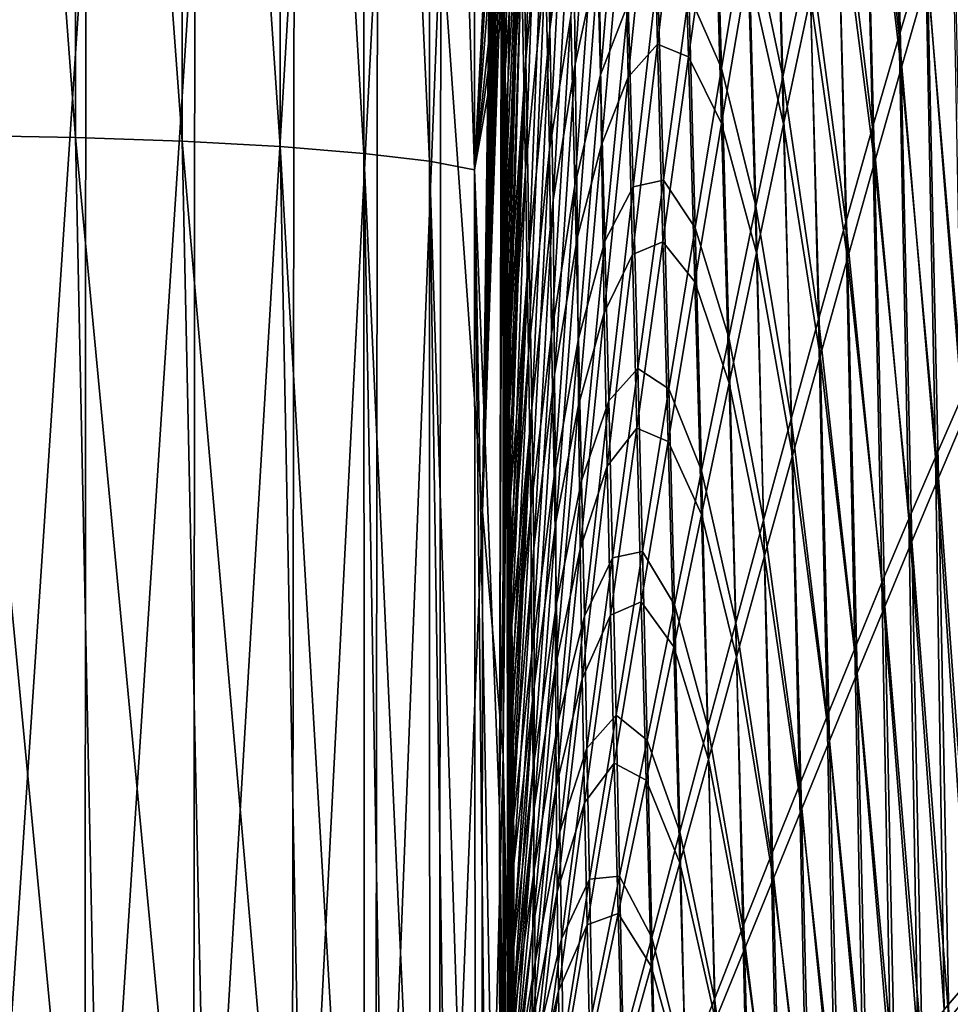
# Model space of a CAD drawing. Header units: metres. Extents: x -150 to 146, y -127 to 82.
# Tile 304 of 382: x 143.85 to 144.87, y 0.64 to 1.72. Entities that reach past the tile are written whole.
import ezdxf

# ---------------------------------------------------------------- set-up
doc = ezdxf.new("R2010")
doc.units = ezdxf.units.M
doc.layers.add('solid_ELLA_AP_WANNE_SW0001', color=7, linetype='CONTINUOUS')

msp = doc.modelspace()

# ---------------------------------------------------------------- linework, layer by layer
at = {"layer": 'solid_ELLA_AP_WANNE_SW0001'}
for points in [[(143.792053, 1.597306, -79.427505), (143.79213, 3.184557, -79.235924), (143.911819, 1.595056, -79.397713)], [(143.79213, 3.184557, -79.235924), (143.911819, 3.179865, -79.206131), (143.911819, 1.595056, -79.397713)], [(143.911819, 3.179865, -79.206131), (144.028595, 3.171515, -79.153679), (144.028717, 1.590967, -79.345039)], [(143.911819, 1.595056, -79.397713), (143.911819, 3.179865, -79.206131), (144.028717, 1.590967, -79.345039)], [(144.028595, 3.171515, -79.153679), (144.13591, 3.159606, -79.079224), (144.136215, 1.585085, -79.270126)], [(144.028717, 1.590967, -79.345039), (144.028595, 3.171515, -79.153679), (144.136215, 1.585085, -79.270126)], [(144.13591, 3.159606, -79.079224), (144.227692, 3.144625, -78.985817), (144.228226, 1.577647, -79.176033)], [(144.136215, 1.585085, -79.270126), (144.13591, 3.159606, -79.079224), (144.228226, 1.577647, -79.176033)], [(144.227692, 3.144625, -78.985817), (144.299316, 3.127389, -78.878532), (144.30011, 1.56906, -79.067886)], [(144.228226, 1.577647, -79.176033), (144.227692, 3.144625, -78.985817), (144.30011, 1.56906, -79.067886)], [(144.299316, 3.127389, -78.878532), (144.34845, 3.1089, -78.763618), (144.349518, 1.559824, -78.951981)], [(144.30011, 1.56906, -79.067886), (144.299316, 3.127389, -78.878532), (144.349518, 1.559824, -78.951981)], [(144.349518, 1.559824, -78.951981), (144.34845, 3.1089, -78.763618), (144.375198, 2.05185, -78.863686)], [(144.312561, 1.830236, 22.531921), (144.358505, 1.184561, 22.454979), (144.373917, 2.440587, 22.363129)], [(144.374817, 2.304886, 22.360584), (144.373917, 2.440587, 22.363129), (144.358505, 1.184561, 22.454979)], [(144.375229, 2.257673, 22.357508), (144.374817, 2.304886, 22.360584), (144.358505, 1.184561, 22.454979)], [(144.375702, 2.209484, 22.353239), (144.375229, 2.257673, 22.357508), (144.358505, 1.184561, 22.454979)], [(144.395737, 2.225781, 21.93083), (144.382339, 1.725391, 22.266701), (144.383209, 1.669183, 22.254261)], [(144.401382, 1.929896, 21.850607), (144.395737, 2.225781, 21.93083), (144.383209, 1.669183, 22.254261)], [(144.376236, 2.159995, 22.347681), (144.375702, 2.209484, 22.353239), (144.358505, 1.184561, 22.454979)], [(144.815582, 1.706679, -69.320129), (144.775467, 2.069516, -70.217323), (144.80423, 2.197996, -69.50193)], [(144.844513, 1.803906, -68.595497), (144.815582, 1.706679, -69.320129), (144.80423, 2.197996, -69.50193)], [(144.405807, 1.680237, 21.788988), (144.422089, 2.173057, 21.387854), (144.401382, 1.929896, 21.850607)], [(144.427582, 1.9246, 21.310408), (144.422089, 2.173057, 21.387854), (144.405807, 1.680237, 21.788988)], [(144.376831, 2.108913, 22.340763), (144.376236, 2.159995, 22.347681), (144.358505, 1.184561, 22.454979)], [(144.817719, 1.670897, 12.788738), (144.80571, 2.153952, 13.002934), (144.776825, 2.021811, 13.71729)], [(144.817719, 1.670897, 12.788738), (144.846741, 1.771642, 12.063081), (144.80571, 2.153952, 13.002934)], [(144.432312, 1.713783, 21.242878), (144.452164, 2.127001, 20.771694), (144.427582, 1.9246, 21.310408)], [(144.457565, 1.906187, 20.697659), (144.452164, 2.127001, 20.771694), (144.432312, 1.713783, 21.242878)], [(144.377518, 2.056246, 22.332485), (144.376831, 2.108913, 22.340763), (144.358505, 1.184561, 22.454979)], [(144.395447, 2.064506, -78.436844), (144.383041, 1.498654, -78.762917), (144.378235, 1.768021, -78.833328)], [(144.401184, 1.793698, -78.354248), (144.383041, 1.498654, -78.762917), (144.395447, 2.064506, -78.436844)], [(144.786346, 1.605955, -70.038925), (144.74646, 1.937001, -70.925041), (144.775467, 2.069516, -70.217323)], [(144.815582, 1.706679, -69.320129), (144.786346, 1.605955, -70.038925), (144.775467, 2.069516, -70.217323)], [(144.37825, 2.002484, 22.323065), (144.377518, 2.056246, 22.332485), (144.358505, 1.184561, 22.454979)], [(144.349518, 1.559824, -78.951981), (144.375198, 2.05185, -78.863686), (144.375626, 1.97645, -78.863815)], [(144.422302, 2.028669, -77.88205), (144.405563, 1.559047, -78.294487), (144.401184, 1.793698, -78.354248)], [(144.427536, 1.788199, -77.812065), (144.405563, 1.559047, -78.294487), (144.422302, 2.028669, -77.88205)], [(144.788345, 1.567737, 13.509007), (144.776825, 2.021811, 13.71729), (144.747681, 1.886869, 14.424726)], [(144.788345, 1.567737, 13.509007), (144.817719, 1.670897, 12.788738), (144.776825, 2.021811, 13.71729)], [(144.45993, 1.675751, 20.685434), (144.482315, 2.014713, 20.170671), (144.457565, 1.906187, 20.697659)], [(144.486435, 1.797707, 20.124643), (144.482315, 2.014713, 20.170671), (144.45993, 1.675751, 20.685434)], [(144.687851, 1.661655, -72.316063), (144.649582, 1.844273, -73.139015), (144.678329, 2.014391, -72.46611)], [(144.717239, 1.800898, -71.62471), (144.687851, 1.661655, -72.316063), (144.678329, 2.014391, -72.46611)], [(144.379013, 1.947901, 22.312765), (144.37825, 2.002484, 22.323065), (144.358505, 1.184561, 22.454979)], [(144.349518, 1.559824, -78.951981), (144.375626, 1.97645, -78.863815), (144.376419, 1.896111, -78.856827)], [(144.452286, 1.973319, -77.271973), (144.431854, 1.581802, -77.755043), (144.427536, 1.788199, -77.812065)], [(144.455429, 1.727877, -77.251564), (144.431854, 1.581802, -77.755043), (144.452286, 1.973319, -77.271973)], [(144.379822, 1.892751, 22.30184), (144.379013, 1.947901, 22.312765), (144.358505, 1.184561, 22.454979)], [(144.512192, 1.951338, -76.043999), (144.4879, 1.664016, -76.600311), (144.482697, 1.859402, -76.669922)], [(144.518158, 1.742276, -75.963531), (144.4879, 1.664016, -76.600311), (144.512192, 1.951338, -76.043999)], [(144.620743, 1.671366, -73.801826), (144.584717, 1.752728, -74.564171), (144.61264, 1.955067, -73.9244)], [(144.649582, 1.844273, -73.139015), (144.620743, 1.671366, -73.801826), (144.61264, 1.955067, -73.9244)], [(144.688675, 1.60988, 15.818279), (144.678955, 1.95263, 15.985139), (144.649918, 1.782483, 16.65941)], [(144.688675, 1.60988, 15.818279), (144.718292, 1.749449, 15.125102), (144.678955, 1.95263, 15.985139)], [(144.756836, 1.502094, -70.751572), (144.717239, 1.800898, -71.62471), (144.74646, 1.937001, -70.925041)], [(144.786346, 1.605955, -70.038925), (144.756836, 1.502094, -70.751572), (144.74646, 1.937001, -70.925041)], [(144.401382, 1.929896, 21.850607), (144.383209, 1.669183, 22.254261), (144.384064, 1.613387, 22.242069)], [(144.401382, 1.929896, 21.850607), (144.384064, 1.613387, 22.242069), (144.384872, 1.558398, 22.230551)], [(144.401382, 1.929896, 21.850607), (144.384872, 1.558398, 22.230551), (144.385635, 1.504548, 22.220078)], [(144.401382, 1.929896, 21.850607), (144.385635, 1.504548, 22.220078), (144.386322, 1.451865, 22.210754)], [(144.401382, 1.929896, 21.850607), (144.386322, 1.451865, 22.210754), (144.386963, 1.400152, 22.202316)], [(144.405807, 1.680237, 21.788988), (144.401382, 1.929896, 21.850607), (144.386963, 1.400152, 22.202316)], [(144.409393, 1.472264, 21.73908), (144.427582, 1.9246, 21.310408), (144.405807, 1.680237, 21.788988)], [(144.432312, 1.713783, 21.242878), (144.427582, 1.9246, 21.310408), (144.409393, 1.472264, 21.73908)], [(144.550232, 1.697557, 18.82012), (144.577621, 1.926873, 18.201706), (144.544464, 1.918043, 18.902477)], [(144.584473, 1.683445, 18.09679), (144.577621, 1.926873, 18.201706), (144.550232, 1.697557, 18.82012)], [(144.584473, 1.683445, 18.09679), (144.612839, 1.884675, 17.453835), (144.577621, 1.926873, 18.201706)], [(144.518158, 1.661244, 19.494478), (144.544464, 1.918043, 18.902477), (144.513962, 1.871203, 19.545263)], [(144.550232, 1.697557, 18.82012), (144.544464, 1.918043, 18.902477), (144.518158, 1.661244, 19.494478)], [(144.436081, 1.526278, 21.191139), (144.457565, 1.906187, 20.697659), (144.432312, 1.713783, 21.242878)], [(144.45993, 1.675751, 20.685434), (144.457565, 1.906187, 20.697659), (144.436081, 1.526278, 21.191139)], [(144.349518, 1.559824, -78.951981), (144.376419, 1.896111, -78.856827), (144.377548, 1.811552, -78.842728)], [(144.379822, 1.892751, 22.30184), (144.358505, 1.184561, 22.454979), (144.380646, 1.837268, 22.290527)], [(144.884003, 1.309564, -67.675461), (144.844513, 1.803906, -68.595497), (144.873108, 1.897275, -67.865356)], [(144.620743, 1.61041, 17.324934), (144.612839, 1.884675, 17.453835), (144.584473, 1.683445, 18.09679)], [(144.620743, 1.61041, 17.324934), (144.649918, 1.782483, 16.65941), (144.612839, 1.884675, 17.453835)], [(144.758682, 1.462421, 14.223774), (144.747681, 1.886869, 14.424726), (144.718292, 1.749449, 15.125102)], [(144.758682, 1.462421, 14.223774), (144.788345, 1.567737, 13.509007), (144.747681, 1.886869, 14.424726)], [(144.488876, 1.587148, 20.108866), (144.513962, 1.871203, 19.545263), (144.486435, 1.797707, 20.124643)], [(144.518158, 1.661244, 19.494478), (144.513962, 1.871203, 19.545263), (144.488876, 1.587148, 20.108866)], [(144.887573, 1.289845, 11.096349), (144.875443, 1.869716, 11.332222), (144.846741, 1.771642, 12.063081)], [(143.799805, 1.860797, 22.914766), (143.799438, -0.000006, 22.990545), (143.923141, 1.85828, 22.882206)], [(143.923141, 1.85828, 22.882206), (143.799438, -0.000006, 22.990545), (143.922073, -0.000005, 22.958553)], [(143.923141, 1.85828, 22.882206), (143.922073, -0.000005, 22.958553), (144.04277, 1.853785, 22.825344)], [(144.482697, 1.859402, -76.669922), (144.459793, 1.542509, -77.193703), (144.455429, 1.727877, -77.251564)], [(144.4879, 1.664016, -76.600311), (144.459793, 1.542509, -77.193703), (144.482697, 1.859402, -76.669922)], [(144.04277, 1.853785, 22.825344), (143.922073, -0.000005, 22.958553), (144.041122, -0.000003, 22.902506)], [(144.04277, 1.853785, 22.825344), (144.041122, -0.000003, 22.902506), (144.151581, 1.847387, 22.745174)], [(144.151581, 1.847387, 22.745174), (144.041122, -0.000003, 22.902506), (144.149216, -0.000002, 22.823742)], [(144.151581, 1.847387, 22.745174), (144.149216, -0.000002, 22.823742), (144.243073, 1.839379, 22.645405)], [(144.243073, 1.839379, 22.645405), (144.149216, -0.000002, 22.823742), (144.241013, -0.000001, 22.724983)], [(144.243073, 1.839379, 22.645405), (144.241013, -0.000001, 22.724983), (144.312561, 1.830236, 22.531921)], [(144.358505, 1.184561, 22.454979), (144.380905, 0.917826, 22.347092), (144.380646, 1.837268, 22.290527)], [(144.381485, 1.781559, 22.278923), (144.380646, 1.837268, 22.290527), (144.380905, 0.917826, 22.347092)], [(144.658295, 1.519726, -72.998947), (144.620743, 1.671366, -73.801826), (144.649582, 1.844273, -73.139015)], [(144.687851, 1.661655, -72.316063), (144.658295, 1.519726, -72.998947), (144.649582, 1.844273, -73.139015)], [(144.312561, 1.830236, 22.531921), (144.241013, -0.000001, 22.724983), (144.310913, -0.000001, 22.61297)], [(144.312561, 1.830236, 22.531921), (144.310913, -0.000001, 22.61297), (144.358505, 1.184561, 22.454979)], [(144.349518, 1.559824, -78.951981), (144.377548, 1.811552, -78.842728), (144.378235, 1.768021, -78.833328)], [(144.401184, 1.793698, -78.354248), (144.385788, 1.326653, -78.723557), (144.383041, 1.498654, -78.762917)], [(144.401184, 1.793698, -78.354248), (144.38649, 1.277153, -78.714134), (144.385788, 1.326653, -78.723557)], [(144.405563, 1.559047, -78.294487), (144.38649, 1.277153, -78.714134), (144.401184, 1.793698, -78.354248)], [(144.462662, 1.486171, 20.657782), (144.486435, 1.797707, 20.124643), (144.45993, 1.675751, 20.685434)], [(144.488876, 1.587148, 20.108866), (144.486435, 1.797707, 20.124643), (144.462662, 1.486171, 20.657782)], [(144.727051, 1.395458, -71.457764), (144.687851, 1.661655, -72.316063), (144.717239, 1.800898, -71.62471)], [(144.756836, 1.502094, -70.751572), (144.727051, 1.395458, -71.457764), (144.717239, 1.800898, -71.62471)], [(144.85524, 1.244568, -68.404633), (144.815582, 1.706679, -69.320129), (144.844513, 1.803906, -68.595497)], [(144.884003, 1.309564, -67.675461), (144.85524, 1.244568, -68.404633), (144.844513, 1.803906, -68.595497)], [(144.427536, 1.788199, -77.812065), (144.408859, 1.358233, -78.25148), (144.405563, 1.559047, -78.294487)], [(144.431854, 1.581802, -77.755043), (144.408859, 1.358233, -78.25148), (144.427536, 1.788199, -77.812065)], [(144.658844, 1.468486, 16.50412), (144.649918, 1.782483, 16.65941), (144.620743, 1.61041, 17.324934)], [(144.658844, 1.468486, 16.50412), (144.688675, 1.60988, 15.818279), (144.649918, 1.782483, 16.65941)], [(144.382339, 1.725391, 22.266701), (144.381485, 1.781559, 22.278923), (144.380905, 0.917826, 22.347092)], [(144.550476, 1.773821, -75.284698), (144.523651, 1.540839, -75.886124), (144.518158, 1.742276, -75.963531)], [(144.556778, 1.548152, -75.192253), (144.523651, 1.540839, -75.886124), (144.550476, 1.773821, -75.284698)], [(144.584717, 1.752728, -74.564171), (144.556778, 1.548152, -75.192253), (144.550476, 1.773821, -75.284698)], [(144.858673, 1.221829, 11.82946), (144.846741, 1.771642, 12.063081), (144.817719, 1.670897, 12.788738)], [(144.858673, 1.221829, 11.82946), (144.887573, 1.289845, 11.096349), (144.846741, 1.771642, 12.063081)], [(144.349518, 1.559824, -78.951981), (144.378235, 1.768021, -78.833328), (144.378983, 1.723357, -78.822784)], [(144.383041, 1.498654, -78.762917), (144.378983, 1.723357, -78.822784), (144.378235, 1.768021, -78.833328)], [(144.591843, 1.496192, -74.454346), (144.556778, 1.548152, -75.192253), (144.584717, 1.752728, -74.564171)], [(144.620743, 1.671366, -73.801826), (144.591843, 1.496192, -74.454346), (144.584717, 1.752728, -74.564171)], [(144.518158, 1.742276, -75.963531), (144.492569, 1.481263, -76.536209), (144.4879, 1.664016, -76.600311)], [(144.523651, 1.540839, -75.886124), (144.492569, 1.481263, -76.536209), (144.518158, 1.742276, -75.963531)], [(144.728714, 1.355212, 14.932927), (144.718292, 1.749449, 15.125102), (144.688675, 1.60988, 15.818279)], [(144.728714, 1.355212, 14.932927), (144.758682, 1.462421, 14.223774), (144.718292, 1.749449, 15.125102)], [(144.377167, 0.858923, -78.878609), (144.349518, 1.559824, -78.951981), (144.378983, 1.723357, -78.822784)], [(144.377167, 0.858923, -78.878609), (144.378983, 1.723357, -78.822784), (144.379776, 1.677586, -78.811295)], [(144.383041, 1.498654, -78.762917), (144.379776, 1.677586, -78.811295), (144.378983, 1.723357, -78.822784)], [(144.383209, 1.669183, 22.254261), (144.382339, 1.725391, 22.266701), (144.380905, 0.917826, 22.347092)], [(144.455429, 1.727877, -77.251564), (144.434021, 1.379636, -77.739876), (144.431854, 1.581802, -77.755043)], [(144.459793, 1.542509, -77.193703), (144.434021, 1.379636, -77.739876), (144.455429, 1.727877, -77.251564)], [(144.412384, 1.298396, 21.696981), (144.432312, 1.713783, 21.242878), (144.409393, 1.472264, 21.73908)], [(144.436081, 1.526278, 21.191139), (144.432312, 1.713783, 21.242878), (144.412384, 1.298396, 21.696981)], [(144.522797, 1.466595, 19.427734), (144.550232, 1.697557, 18.82012), (144.518158, 1.661244, 19.494478)], [(144.556046, 1.480549, 18.72994), (144.550232, 1.697557, 18.82012), (144.522797, 1.466595, 19.427734)], [(144.556046, 1.480549, 18.72994), (144.584473, 1.683445, 18.09679), (144.550232, 1.697557, 18.82012)], [(144.826096, 1.17689, -69.129883), (144.786346, 1.605955, -70.038925), (144.815582, 1.706679, -69.320129)], [(144.85524, 1.244568, -68.404633), (144.826096, 1.17689, -69.129883), (144.815582, 1.706679, -69.320129)], [(144.377167, 0.858923, -78.878609), (144.379776, 1.677586, -78.811295), (144.384964, 1.381354, -78.735153)], [(144.382401, 1.535274, -78.772224), (144.38063, 1.63136, -78.798676), (144.379776, 1.677586, -78.811295)], [(144.383041, 1.498654, -78.762917), (144.379776, 1.677586, -78.811295), (144.38063, 1.63136, -78.798676)], [(144.383041, 1.498654, -78.762917), (144.382401, 1.535274, -78.772224), (144.379776, 1.677586, -78.811295)], [(144.384125, 1.43389, -78.747154), (144.379776, 1.677586, -78.811295), (144.383041, 1.498654, -78.762917)], [(144.384964, 1.381354, -78.735153), (144.379776, 1.677586, -78.811295), (144.384125, 1.43389, -78.747154)], [(144.405807, 1.680237, 21.788988), (144.386963, 1.400152, 22.202316), (144.387558, 1.349259, 22.194492)], [(144.405807, 1.680237, 21.788988), (144.387558, 1.349259, 22.194492), (144.388138, 1.29907, 22.187038)], [(144.405807, 1.680237, 21.788988), (144.388138, 1.29907, 22.187038), (144.388702, 1.249497, 22.179731)], [(144.405807, 1.680237, 21.788988), (144.388702, 1.249497, 22.179731), (144.389252, 1.20075, 22.172659)], [(144.409393, 1.472264, 21.73908), (144.405807, 1.680237, 21.788988), (144.389252, 1.20075, 22.172659)], [(144.437515, 1.335004, 21.185934), (144.45993, 1.675751, 20.685434), (144.436081, 1.526278, 21.191139)], [(144.462662, 1.486171, 20.657782), (144.45993, 1.675751, 20.685434), (144.437515, 1.335004, 21.185934)], [(144.591431, 1.436711, 17.981758), (144.584473, 1.683445, 18.09679), (144.556046, 1.480549, 18.72994)], [(144.591431, 1.436711, 17.981758), (144.620743, 1.61041, 17.324934), (144.584473, 1.683445, 18.09679)], [(144.384064, 1.613387, 22.242069), (144.383209, 1.669183, 22.254261), (144.380905, 0.917826, 22.347092)], [(144.4879, 1.664016, -76.600311), (144.463638, 1.374641, -77.142036), (144.459793, 1.542509, -77.193703)], [(144.492569, 1.481263, -76.536209), (144.463638, 1.374641, -77.142036), (144.4879, 1.664016, -76.600311)], [(144.628601, 1.375565, -73.673195), (144.591843, 1.496192, -74.454346), (144.620743, 1.671366, -73.801826)], [(144.658295, 1.519726, -72.998947), (144.628601, 1.375565, -73.673195), (144.620743, 1.671366, -73.801826)], [(144.829361, 1.151972, 12.5589), (144.817719, 1.670897, 12.788738), (144.788345, 1.567737, 13.509007)], [(144.829361, 1.151972, 12.5589), (144.858673, 1.221829, 11.82946), (144.817719, 1.670897, 12.788738)], [(144.491837, 1.402865, 20.074766), (144.518158, 1.661244, 19.494478), (144.488876, 1.587148, 20.108866)], [(144.522797, 1.466595, 19.427734), (144.518158, 1.661244, 19.494478), (144.491837, 1.402865, 20.074766)], [(144.697037, 1.28641, -72.157303), (144.658295, 1.519726, -72.998947), (144.687851, 1.661655, -72.316063)], [(144.727051, 1.395458, -71.457764), (144.697037, 1.28641, -72.157303), (144.687851, 1.661655, -72.316063)], [(144.383041, 1.498654, -78.762917), (144.38063, 1.63136, -78.798676), (144.382401, 1.535274, -78.772224)], [(144.384872, 1.558398, 22.230551), (144.384064, 1.613387, 22.242069), (144.380905, 0.917826, 22.347092)], [(144.628845, 1.325569, 17.182545), (144.620743, 1.61041, 17.324934), (144.591431, 1.436711, 17.981758)], [(144.628845, 1.325569, 17.182545), (144.658844, 1.468486, 16.50412), (144.620743, 1.61041, 17.324934)], [(144.698456, 1.246372, 15.636356), (144.688675, 1.60988, 15.818279), (144.658844, 1.468486, 16.50412)], [(144.698456, 1.246372, 15.636356), (144.728714, 1.355212, 14.932927), (144.688675, 1.60988, 15.818279)], [(144.796585, 1.106788, -69.850998), (144.756836, 1.502094, -70.751572), (144.786346, 1.605955, -70.038925)], [(144.826096, 1.17689, -69.129883), (144.796585, 1.106788, -69.850998), (144.786346, 1.605955, -70.038925)], [(143.792053, 1.597306, -79.427505), (143.944656, 0.000004, -79.449974), (143.815811, 0.000005, -79.487625)], [(143.792053, 1.597306, -79.427505), (143.911819, 1.595056, -79.397713), (143.944656, 0.000004, -79.449974)], [(143.911819, 1.595056, -79.397713), (144.062759, 0.000003, -79.389175), (143.944656, 0.000004, -79.449974)], [(143.911819, 1.595056, -79.397713), (144.028717, 1.590967, -79.345039), (144.062759, 0.000003, -79.389175)], [(144.028717, 1.590967, -79.345039), (144.167099, 0.000002, -79.307312), (144.062759, 0.000003, -79.389175)], [(144.028717, 1.590967, -79.345039), (144.136215, 1.585085, -79.270126), (144.167099, 0.000002, -79.307312)], [(144.136215, 1.585085, -79.270126), (144.22908, 0.000001, -79.240166), (144.167099, 0.000002, -79.307312)], [(144.136215, 1.585085, -79.270126), (144.228226, 1.577647, -79.176033), (144.22908, 0.000001, -79.240166)], [(144.228226, 1.577647, -79.176033), (144.300735, 0.000001, -79.132553), (144.25589, 0.000001, -79.204765)], [(144.228226, 1.577647, -79.176033), (144.30011, 1.56906, -79.067886), (144.300735, 0.000001, -79.132553)], [(144.228226, 1.577647, -79.176033), (144.25589, 0.000001, -79.204765), (144.22908, 0.000001, -79.240166)], [(144.431854, 1.581802, -77.755043), (144.411407, 1.187908, -78.219345), (144.408859, 1.358233, -78.25148)], [(144.434021, 1.379636, -77.739876), (144.411407, 1.187908, -78.219345), (144.431854, 1.581802, -77.755043)], [(144.46376, 1.301599, 20.659895), (144.488876, 1.587148, 20.108866), (144.462662, 1.486171, 20.657782)], [(144.491837, 1.402865, 20.074766), (144.488876, 1.587148, 20.108866), (144.46376, 1.301599, 20.659895)], [(144.30011, 1.56906, -79.067886), (144.350525, 0, -79.016281), (144.324051, 0, -79.08519)], [(144.30011, 1.56906, -79.067886), (144.349518, 1.559824, -78.951981), (144.350525, 0, -79.016281)], [(144.30011, 1.56906, -79.067886), (144.324051, 0, -79.08519), (144.300735, 0.000001, -79.132553)], [(144.799683, 1.080457, 13.284537), (144.788345, 1.567737, 13.509007), (144.758682, 1.462421, 14.223774)], [(144.799683, 1.080457, 13.284537), (144.829361, 1.151972, 12.5589), (144.788345, 1.567737, 13.509007)], [(144.349518, 1.559824, -78.951981), (144.377792, 0, -78.898674), (144.366348, 0, -78.959595)], [(144.377167, 0.858923, -78.878609), (144.377792, 0, -78.898674), (144.349518, 1.559824, -78.951981)], [(144.349518, 1.559824, -78.951981), (144.366348, 0, -78.959595), (144.350525, 0, -79.016281)], [(144.385635, 1.504548, 22.220078), (144.384872, 1.558398, 22.230551), (144.380905, 0.917826, 22.347092)], [(144.405563, 1.559047, -78.294487), (144.388687, 1.093555, -78.686241), (144.38649, 1.277153, -78.714134)], [(144.408859, 1.358233, -78.25148), (144.388687, 1.093555, -78.686241), (144.405563, 1.559047, -78.294487)], [(144.556778, 1.548152, -75.192253), (144.528839, 1.341777, -75.808754), (144.523651, 1.540839, -75.886124)], [(144.562881, 1.319227, -75.096489), (144.528839, 1.341777, -75.808754), (144.556778, 1.548152, -75.192253)], [(144.591843, 1.496192, -74.454346), (144.562881, 1.319227, -75.096489), (144.556778, 1.548152, -75.192253)], [(144.459793, 1.542509, -77.193703), (144.436935, 1.223718, -77.701958), (144.434021, 1.379636, -77.739876)], [(144.463638, 1.374641, -77.142036), (144.436935, 1.223718, -77.701958), (144.459793, 1.542509, -77.193703)], [(144.523651, 1.540839, -75.886124), (144.496857, 1.306108, -76.47493), (144.492569, 1.481263, -76.536209)], [(144.528839, 1.341777, -75.808754), (144.496857, 1.306108, -76.47493), (144.523651, 1.540839, -75.886124)], [(144.414551, 1.144554, 21.668705), (144.436081, 1.526278, 21.191139), (144.412384, 1.298396, 21.696981)], [(144.437515, 1.335004, 21.185934), (144.436081, 1.526278, 21.191139), (144.414551, 1.144554, 21.668705)], [(144.666809, 1.17532, -72.850044), (144.628601, 1.375565, -73.673195), (144.658295, 1.519726, -72.998947)], [(144.697037, 1.28641, -72.157303), (144.666809, 1.17532, -72.850044), (144.658295, 1.519726, -72.998947)], [(144.386322, 1.451865, 22.210754), (144.385635, 1.504548, 22.220078), (144.380905, 0.917826, 22.347092)], [(144.766724, 1.034521, -70.567741), (144.727051, 1.395458, -71.457764), (144.756836, 1.502094, -70.751572)], [(144.796585, 1.106788, -69.850998), (144.766724, 1.034521, -70.567741), (144.756836, 1.502094, -70.751572)], [(144.384964, 1.381354, -78.735153), (144.384125, 1.43389, -78.747154), (144.383041, 1.498654, -78.762917)], [(144.385788, 1.326653, -78.723557), (144.384964, 1.381354, -78.735153), (144.383041, 1.498654, -78.762917)], [(144.598801, 1.229624, -74.338646), (144.562881, 1.319227, -75.096489), (144.591843, 1.496192, -74.454346)], [(144.628601, 1.375565, -73.673195), (144.598801, 1.229624, -74.338646), (144.591843, 1.496192, -74.454346)], [(144.438858, 1.173181, 21.177589), (144.462662, 1.486171, 20.657782), (144.437515, 1.335004, 21.185934)], [(144.46376, 1.301599, 20.659895), (144.462662, 1.486171, 20.657782), (144.438858, 1.173181, 21.177589)], [(144.492569, 1.481263, -76.536209), (144.467026, 1.21861, -77.095322), (144.463638, 1.374641, -77.142036)], [(144.496857, 1.306108, -76.47493), (144.467026, 1.21861, -77.095322), (144.492569, 1.481263, -76.536209)], [(144.527527, 1.276323, 19.353348), (144.556046, 1.480549, 18.72994), (144.522797, 1.466595, 19.427734)], [(144.562012, 1.261674, 18.62995), (144.556046, 1.480549, 18.72994), (144.527527, 1.276323, 19.353348)], [(144.562012, 1.261674, 18.62995), (144.591431, 1.436711, 17.981758), (144.556046, 1.480549, 18.72994)], [(144.409393, 1.472264, 21.73908), (144.389252, 1.20075, 22.172659), (144.389771, 1.153059, 22.166105)], [(144.409393, 1.472264, 21.73908), (144.389771, 1.153059, 22.166105), (144.390259, 1.106235, 22.160017)], [(144.409393, 1.472264, 21.73908), (144.390259, 1.106235, 22.160017), (144.390717, 1.060115, 22.154358)], [(144.412384, 1.298396, 21.696981), (144.409393, 1.472264, 21.73908), (144.390717, 1.060115, 22.154358)], [(144.495316, 1.234362, 20.024609), (144.522797, 1.466595, 19.427734), (144.491837, 1.402865, 20.074766)], [(144.527527, 1.276323, 19.353348), (144.522797, 1.466595, 19.427734), (144.495316, 1.234362, 20.024609)], [(144.667953, 1.13616, 16.333954), (144.658844, 1.468486, 16.50412), (144.628845, 1.325569, 17.182545)], [(144.667953, 1.13616, 16.333954), (144.698456, 1.246372, 15.636356), (144.658844, 1.468486, 16.50412)], [(144.769608, 1.007469, 14.006291), (144.758682, 1.462421, 14.223774), (144.728714, 1.355212, 14.932927)], [(144.769608, 1.007469, 14.006291), (144.799683, 1.080457, 13.284537), (144.758682, 1.462421, 14.223774)], [(144.389969, 0.494955, 22.204653), (144.386322, 1.451865, 22.210754), (144.380905, 0.917826, 22.347092)], [(144.386963, 1.400152, 22.202316), (144.386322, 1.451865, 22.210754), (144.389969, 0.494955, 22.204653)], [(144.598648, 1.181377, 17.853605), (144.591431, 1.436711, 17.981758), (144.562012, 1.261674, 18.62995)], [(144.598648, 1.181377, 17.853605), (144.628845, 1.325569, 17.182545), (144.591431, 1.436711, 17.981758)], [(144.387558, 1.349259, 22.194492), (144.386963, 1.400152, 22.202316), (144.389969, 0.494955, 22.204653)], [(144.465485, 1.143302, 20.643394), (144.491837, 1.402865, 20.074766), (144.46376, 1.301599, 20.659895)], [(144.495316, 1.234362, 20.024609), (144.491837, 1.402865, 20.074766), (144.465485, 1.143302, 20.643394)], [(144.736542, 0.960348, -71.279892), (144.697037, 1.28641, -72.157303), (144.727051, 1.395458, -71.457764)], [(144.766724, 1.034521, -70.567741), (144.736542, 0.960348, -71.279892), (144.727051, 1.395458, -71.457764)], [(144.377167, 0.858923, -78.878609), (144.384964, 1.381354, -78.735153), (144.386871, 0.135101, -78.775887)], [(144.38649, 1.277153, -78.714134), (144.384964, 1.381354, -78.735153), (144.385788, 1.326653, -78.723557)], [(144.387299, 1.21396, -78.703552), (144.384964, 1.381354, -78.735153), (144.38649, 1.277153, -78.714134)], [(144.387985, 1.155166, -78.69471), (144.384964, 1.381354, -78.735153), (144.387299, 1.21396, -78.703552)], [(144.388687, 1.093555, -78.686241), (144.384964, 1.381354, -78.735153), (144.387985, 1.155166, -78.69471)], [(144.389282, 1.031572, -78.679459), (144.384964, 1.381354, -78.735153), (144.388687, 1.093555, -78.686241)], [(144.389801, 0.968577, -78.674156), (144.384964, 1.381354, -78.735153), (144.389282, 1.031572, -78.679459)], [(144.390289, 0.902552, -78.669617), (144.384964, 1.381354, -78.735153), (144.389801, 0.968577, -78.674156)], [(144.390747, 0.832845, -78.665924), (144.384964, 1.381354, -78.735153), (144.390289, 0.902552, -78.669617)], [(144.391037, 0.763686, -78.665291), (144.384964, 1.381354, -78.735153), (144.390747, 0.832845, -78.665924)], [(144.39119, 0.693172, -78.667061), (144.384964, 1.381354, -78.735153), (144.391037, 0.763686, -78.665291)], [(144.391251, 0.618882, -78.670685), (144.384964, 1.381354, -78.735153), (144.39119, 0.693172, -78.667061)], [(144.391174, 0.540053, -78.676773), (144.384964, 1.381354, -78.735153), (144.391251, 0.618882, -78.670685)], [(144.390854, 0.459713, -78.687401), (144.384964, 1.381354, -78.735153), (144.391174, 0.540053, -78.676773)], [(144.390259, 0.379922, -78.702789), (144.384964, 1.381354, -78.735153), (144.390854, 0.459713, -78.687401)], [(144.38942, 0.301561, -78.722237), (144.384964, 1.381354, -78.735153), (144.390259, 0.379922, -78.702789)], [(144.388596, 0.239874, -78.740181), (144.384964, 1.381354, -78.735153), (144.38942, 0.301561, -78.722237)], [(144.387756, 0.186333, -78.757607), (144.384964, 1.381354, -78.735153), (144.388596, 0.239874, -78.740181)], [(144.386871, 0.135101, -78.775887), (144.384964, 1.381354, -78.735153), (144.387756, 0.186333, -78.757607)], [(144.434021, 1.379636, -77.739876), (144.412628, 1.029623, -78.211731), (144.411407, 1.187908, -78.219345)], [(144.436935, 1.223718, -77.701958), (144.412628, 1.029623, -78.211731), (144.434021, 1.379636, -77.739876)], [(144.463638, 1.374641, -77.142036), (144.439407, 1.083774, -77.669273), (144.436935, 1.223718, -77.701958)], [(144.467026, 1.21861, -77.095322), (144.439407, 1.083774, -77.669273), (144.463638, 1.374641, -77.142036)], [(144.636353, 1.062553, -73.535873), (144.598801, 1.229624, -74.338646), (144.628601, 1.375565, -73.673195)], [(144.666809, 1.17532, -72.850044), (144.636353, 1.062553, -73.535873), (144.628601, 1.375565, -73.673195)], [(144.408859, 1.358233, -78.25148), (144.389801, 0.968577, -78.674156), (144.388687, 1.093555, -78.686241)], [(144.411407, 1.187908, -78.219345), (144.389801, 0.968577, -78.674156), (144.408859, 1.358233, -78.25148)], [(144.739182, 0.933193, 14.724085), (144.728714, 1.355212, 14.932927), (144.698456, 1.246372, 15.636356)], [(144.739182, 0.933193, 14.724085), (144.769608, 1.007469, 14.006291), (144.728714, 1.355212, 14.932927)], [(144.388138, 1.29907, 22.187038), (144.387558, 1.349259, 22.194492), (144.389969, 0.494955, 22.204653)], [(144.528839, 1.341777, -75.808754), (144.5009, 1.134025, -76.413826), (144.496857, 1.306108, -76.47493)], [(144.53389, 1.140847, -75.728371), (144.5009, 1.134025, -76.413826), (144.528839, 1.341777, -75.808754)], [(144.562881, 1.319227, -75.096489), (144.53389, 1.140847, -75.728371), (144.528839, 1.341777, -75.808754)], [(144.41507, 0.992858, 21.672337), (144.437515, 1.335004, 21.185934), (144.414551, 1.144554, 21.668705)], [(144.438858, 1.173181, 21.177589), (144.437515, 1.335004, 21.185934), (144.41507, 0.992858, 21.672337)], [(144.568893, 1.082305, -74.995247), (144.53389, 1.140847, -75.728371), (144.562881, 1.319227, -75.096489)], [(144.598801, 1.229624, -74.338646), (144.568893, 1.082305, -74.995247), (144.562881, 1.319227, -75.096489)], [(144.637177, 1.024816, 17.025661), (144.628845, 1.325569, 17.182545), (144.598648, 1.181377, 17.853605)], [(144.637177, 1.024816, 17.025661), (144.667953, 1.13616, 16.333954), (144.628845, 1.325569, 17.182545)], [(144.893784, 0.672094, -67.477921), (144.85524, 1.244568, -68.404633), (144.884003, 1.309564, -67.675461)], [(144.388702, 1.249497, 22.179731), (144.388138, 1.29907, 22.187038), (144.389969, 0.494955, 22.204653)], [(144.412384, 1.298396, 21.696981), (144.390717, 1.060115, 22.154358), (144.391144, 1.014565, 22.149115)], [(144.412384, 1.298396, 21.696981), (144.391144, 1.014565, 22.149115), (144.391556, 0.969541, 22.1441)], [(144.412384, 1.298396, 21.696981), (144.391556, 0.969541, 22.1441), (144.391983, 0.925306, 22.138884)], [(144.412384, 1.298396, 21.696981), (144.391983, 0.925306, 22.138884), (144.392365, 0.881976, 22.134176)], [(144.414551, 1.144554, 21.668705), (144.412384, 1.298396, 21.696981), (144.392365, 0.881976, 22.134176)], [(144.438629, 1.014897, 21.198503), (144.46376, 1.301599, 20.659895), (144.438858, 1.173181, 21.177589)], [(144.465485, 1.143302, 20.643394), (144.46376, 1.301599, 20.659895), (144.438629, 1.014897, 21.198503)], [(144.496857, 1.306108, -76.47493), (144.470108, 1.070103, -77.051254), (144.467026, 1.21861, -77.095322)], [(144.5009, 1.134025, -76.413826), (144.470108, 1.070103, -77.051254), (144.496857, 1.306108, -76.47493)], [(144.706024, 0.884531, -71.987312), (144.666809, 1.17532, -72.850044), (144.697037, 1.28641, -72.157303)], [(144.736542, 0.960348, -71.279892), (144.706024, 0.884531, -71.987312), (144.697037, 1.28641, -72.157303)], [(144.899109, 0.663238, 10.844666), (144.887573, 1.289845, 11.096349), (144.858673, 1.221829, 11.82946)], [(144.388687, 1.093555, -78.686241), (144.387299, 1.21396, -78.703552), (144.38649, 1.277153, -78.714134)], [(144.498947, 1.071098, 19.967077), (144.527527, 1.276323, 19.353348), (144.495316, 1.234362, 20.024609)], [(144.532471, 1.08559, 19.269583), (144.527527, 1.276323, 19.353348), (144.498947, 1.071098, 19.967077)], [(144.532471, 1.08559, 19.269583), (144.562012, 1.261674, 18.62995), (144.527527, 1.276323, 19.353348)], [(144.568283, 1.036152, 18.51737), (144.562012, 1.261674, 18.62995), (144.532471, 1.08559, 19.269583)], [(144.568283, 1.036152, 18.51737), (144.598648, 1.181377, 17.853605), (144.562012, 1.261674, 18.62995)], [(144.389252, 1.20075, 22.172659), (144.388702, 1.249497, 22.179731), (144.389969, 0.494955, 22.204653)], [(144.708405, 0.857816, 15.43784), (144.698456, 1.246372, 15.636356), (144.667953, 1.13616, 16.333954)], [(144.708405, 0.857816, 15.43784), (144.739182, 0.933193, 14.724085), (144.698456, 1.246372, 15.636356)], [(144.865067, 0.638462, -68.204529), (144.826096, 1.17689, -69.129883), (144.85524, 1.244568, -68.404633)], [(144.893784, 0.672094, -67.477921), (144.865067, 0.638462, -68.204529), (144.85524, 1.244568, -68.404633)], [(144.467804, 1.001209, 20.610815), (144.495316, 1.234362, 20.024609), (144.465485, 1.143302, 20.643394)], [(144.498947, 1.071098, 19.967077), (144.495316, 1.234362, 20.024609), (144.467804, 1.001209, 20.610815)], [(144.436935, 1.223718, -77.701958), (144.414093, 0.903528, -78.194862), (144.412628, 1.029623, -78.211731)], [(144.439407, 1.083774, -77.669273), (144.414093, 0.903528, -78.194862), (144.436935, 1.223718, -77.701958)], [(144.605728, 0.948478, -74.214661), (144.568893, 1.082305, -74.995247), (144.598801, 1.229624, -74.338646)], [(144.636353, 1.062553, -73.535873), (144.605728, 0.948478, -74.214661), (144.598801, 1.229624, -74.338646)], [(144.870163, 0.628104, 11.579091), (144.858673, 1.221829, 11.82946), (144.829361, 1.151972, 12.5589)], [(144.870163, 0.628104, 11.579091), (144.899109, 0.663238, 10.844666), (144.858673, 1.221829, 11.82946)], [(144.388687, 1.093555, -78.686241), (144.387985, 1.155166, -78.69471), (144.387299, 1.21396, -78.703552)], [(144.467026, 1.21861, -77.095322), (144.441528, 0.954822, -77.640976), (144.439407, 1.083774, -77.669273)], [(144.470108, 1.070103, -77.051254), (144.441528, 0.954822, -77.640976), (144.467026, 1.21861, -77.095322)], [(144.389771, 1.153059, 22.166105), (144.389252, 1.20075, 22.172659), (144.389969, 0.494955, 22.204653)], [(144.358505, 1.184561, 22.454979), (144.310913, -0.000001, 22.61297), (144.357529, 0, 22.493418)], [(144.358505, 1.184561, 22.454979), (144.357529, 0, 22.493418), (144.380905, 0.917826, 22.347092)], [(144.411407, 1.187908, -78.219345), (144.390747, 0.832845, -78.665924), (144.389801, 0.968577, -78.674156)], [(144.412628, 1.029623, -78.211731), (144.390747, 0.832845, -78.665924), (144.411407, 1.187908, -78.219345)], [(144.606171, 0.912535, 17.711529), (144.598648, 1.181377, 17.853605), (144.568283, 1.036152, 18.51737)], [(144.606171, 0.912535, 17.711529), (144.637177, 1.024816, 17.025661), (144.598648, 1.181377, 17.853605)], [(144.415039, 0.859066, 21.684271), (144.438858, 1.173181, 21.177589), (144.41507, 0.992858, 21.672337)], [(144.438629, 1.014897, 21.198503), (144.438858, 1.173181, 21.177589), (144.415039, 0.859066, 21.684271)], [(144.675217, 0.807333, -72.689911), (144.636353, 1.062553, -73.535873), (144.666809, 1.17532, -72.850044)], [(144.706024, 0.884531, -71.987312), (144.675217, 0.807333, -72.689911), (144.666809, 1.17532, -72.850044)], [(144.835892, 0.603445, -68.929062), (144.796585, 1.106788, -69.850998), (144.826096, 1.17689, -69.129883)], [(144.865067, 0.638462, -68.204529), (144.835892, 0.603445, -68.929062), (144.826096, 1.17689, -69.129883)], [(144.390259, 1.106235, 22.160017), (144.389771, 1.153059, 22.166105), (144.389969, 0.494955, 22.204653)], [(144.840759, 0.592026, 12.311581), (144.829361, 1.151972, 12.5589), (144.799683, 1.080457, 13.284537)], [(144.840759, 0.592026, 12.311581), (144.870163, 0.628104, 11.579091), (144.829361, 1.151972, 12.5589)], [(144.414551, 1.144554, 21.668705), (144.392365, 0.881976, 22.134176), (144.392899, 0.798144, 22.129383)], [(144.41507, 0.992858, 21.672337), (144.414551, 1.144554, 21.668705), (144.392899, 0.798144, 22.129383)], [(144.439133, 0.882838, 21.20056), (144.465485, 1.143302, 20.643394), (144.438629, 1.014897, 21.198503)], [(144.467804, 1.001209, 20.610815), (144.465485, 1.143302, 20.643394), (144.439133, 0.882838, 21.20056)], [(144.53389, 1.140847, -75.728371), (144.504868, 0.961423, -76.350151), (144.5009, 1.134025, -76.413826)], [(144.538895, 0.933922, -75.64312), (144.504868, 0.961423, -76.350151), (144.53389, 1.140847, -75.728371)], [(144.568893, 1.082305, -74.995247), (144.538895, 0.933922, -75.64312), (144.53389, 1.140847, -75.728371)], [(144.677292, 0.781523, 16.147482), (144.667953, 1.13616, 16.333954), (144.637177, 1.024816, 17.025661)], [(144.677292, 0.781523, 16.147482), (144.708405, 0.857816, 15.43784), (144.667953, 1.13616, 16.333954)], [(144.5009, 1.134025, -76.413826), (144.472992, 0.925321, -77.007584), (144.470108, 1.070103, -77.051254)], [(144.504868, 0.961423, -76.350151), (144.472992, 0.925321, -77.007584), (144.5009, 1.134025, -76.413826)], [(144.390717, 1.060115, 22.154358), (144.390259, 1.106235, 22.160017), (144.389969, 0.494955, 22.204653)], [(144.80629, 0.567179, -69.651413), (144.766724, 1.034521, -70.567741), (144.796585, 1.106788, -69.850998)], [(144.835892, 0.603445, -68.929062), (144.80629, 0.567179, -69.651413), (144.796585, 1.106788, -69.850998)], [(144.389801, 0.968577, -78.674156), (144.389282, 1.031572, -78.679459), (144.388687, 1.093555, -78.686241)], [(144.439407, 1.083774, -77.669273), (144.415222, 0.791834, -78.182243), (144.414093, 0.903528, -78.194862)], [(144.441528, 0.954822, -77.640976), (144.415222, 0.791834, -78.182243), (144.439407, 1.083774, -77.669273)], [(144.502838, 0.908749, 19.900726), (144.532471, 1.08559, 19.269583), (144.498947, 1.071098, 19.967077)], [(144.537766, 0.890137, 19.173912), (144.532471, 1.08559, 19.269583), (144.502838, 0.908749, 19.900726)], [(144.537766, 0.890137, 19.173912), (144.568283, 1.036152, 18.51737), (144.532471, 1.08559, 19.269583)], [(144.574936, 0.833409, -74.886375), (144.538895, 0.933922, -75.64312), (144.568893, 1.082305, -74.995247)], [(144.605728, 0.948478, -74.214661), (144.574936, 0.833409, -74.886375), (144.568893, 1.082305, -74.995247)], [(144.810883, 0.555098, 13.042068), (144.799683, 1.080457, 13.284537), (144.769608, 1.007469, 14.006291)], [(144.810883, 0.555098, 13.042068), (144.840759, 0.592026, 12.311581), (144.799683, 1.080457, 13.284537)], [(144.470108, 1.070103, -77.051254), (144.44339, 0.833274, -77.615227), (144.441528, 0.954822, -77.640976)], [(144.472992, 0.925321, -77.007584), (144.44339, 0.833274, -77.615227), (144.470108, 1.070103, -77.051254)], [(144.470322, 0.865182, 20.571224), (144.498947, 1.071098, 19.967077), (144.467804, 1.001209, 20.610815)], [(144.502838, 0.908749, 19.900726), (144.498947, 1.071098, 19.967077), (144.470322, 0.865182, 20.571224)], [(144.391144, 1.014565, 22.149115), (144.390717, 1.060115, 22.154358), (144.389969, 0.494955, 22.204653)], [(144.644119, 0.729018, -73.387596), (144.605728, 0.948478, -74.214661), (144.636353, 1.062553, -73.535873)], [(144.675217, 0.807333, -72.689911), (144.644119, 0.729018, -73.387596), (144.636353, 1.062553, -73.535873)], [(144.412628, 1.029623, -78.211731), (144.39119, 0.693172, -78.667061), (144.390747, 0.832845, -78.665924)], [(144.414093, 0.903528, -78.194862), (144.39119, 0.693172, -78.667061), (144.412628, 1.029623, -78.211731)], [(144.574921, 0.799506, 18.391623), (144.568283, 1.036152, 18.51737), (144.537766, 0.890137, 19.173912)], [(144.574921, 0.799506, 18.391623), (144.606171, 0.912535, 17.711529), (144.568283, 1.036152, 18.51737)], [(144.776245, 0.529802, -70.371445), (144.736542, 0.960348, -71.279892), (144.766724, 1.034521, -70.567741)], [(144.80629, 0.567179, -69.651413), (144.776245, 0.529802, -70.371445), (144.766724, 1.034521, -70.567741)], [(144.645844, 0.704481, 16.852972), (144.637177, 1.024816, 17.025661), (144.606171, 0.912535, 17.711529)], [(144.645844, 0.704481, 16.852972), (144.677292, 0.781523, 16.147482), (144.637177, 1.024816, 17.025661)], [(144.391556, 0.969541, 22.1441), (144.391144, 1.014565, 22.149115), (144.389969, 0.494955, 22.204653)], [(144.413498, 0.727319, 21.724924), (144.438629, 1.014897, 21.198503), (144.415039, 0.859066, 21.684271)], [(144.439133, 0.882838, 21.20056), (144.438629, 1.014897, 21.198503), (144.413498, 0.727319, 21.724924)], [(144.780563, 0.517419, 13.77051), (144.769608, 1.007469, 14.006291), (144.739182, 0.933193, 14.724085)], [(144.780563, 0.517419, 13.77051), (144.810883, 0.555098, 13.042068), (144.769608, 1.007469, 14.006291)], [(144.440262, 0.767367, 21.186575), (144.467804, 1.001209, 20.610815), (144.439133, 0.882838, 21.20056)], [(144.470322, 0.865182, 20.571224), (144.467804, 1.001209, 20.610815), (144.440262, 0.767367, 21.186575)], [(144.41507, 0.992858, 21.672337), (144.392914, 0.718328, 22.134029), (144.392578, 0.649781, 22.144739)], [(144.415039, 0.859066, 21.684271), (144.41507, 0.992858, 21.672337), (144.392578, 0.649781, 22.144739)], [(144.41507, 0.992858, 21.672337), (144.392899, 0.798144, 22.129383), (144.392914, 0.718328, 22.134029)], [(144.390747, 0.832845, -78.665924), (144.390289, 0.902552, -78.669617), (144.389801, 0.968577, -78.674156)], [(144.391983, 0.925306, 22.138884), (144.391556, 0.969541, 22.1441), (144.389969, 0.494955, 22.204653)], [(144.441528, 0.954822, -77.640976), (144.416061, 0.690243, -78.173477), (144.415222, 0.791834, -78.182243)], [(144.44339, 0.833274, -77.615227), (144.416061, 0.690243, -78.173477), (144.441528, 0.954822, -77.640976)], [(144.504868, 0.961423, -76.350151), (144.475815, 0.781322, -76.96196), (144.472992, 0.925321, -77.007584)], [(144.50882, 0.784785, -76.28241), (144.475815, 0.781322, -76.96196), (144.504868, 0.961423, -76.350151)], [(144.538895, 0.933922, -75.64312), (144.50882, 0.784785, -76.28241), (144.504868, 0.961423, -76.350151)], [(144.745789, 0.491453, -71.089043), (144.706024, 0.884531, -71.987312), (144.736542, 0.960348, -71.279892)], [(144.776245, 0.529802, -70.371445), (144.745789, 0.491453, -71.089043), (144.736542, 0.960348, -71.279892)], [(144.612747, 0.649849, -74.080276), (144.574936, 0.833409, -74.886375), (144.605728, 0.948478, -74.214661)], [(144.644119, 0.729018, -73.387596), (144.612747, 0.649849, -74.080276), (144.605728, 0.948478, -74.214661)], [(144.543976, 0.717594, -75.55114), (144.50882, 0.784785, -76.28241), (144.538895, 0.933922, -75.64312)], [(144.574936, 0.833409, -74.886375), (144.543976, 0.717594, -75.55114), (144.538895, 0.933922, -75.64312)], [(144.749802, 0.479088, 14.496866), (144.739182, 0.933193, 14.724085), (144.708405, 0.857816, 15.43784)], [(144.749802, 0.479088, 14.496866), (144.780563, 0.517419, 13.77051), (144.739182, 0.933193, 14.724085)], [(144.392365, 0.881976, 22.134176), (144.391983, 0.925306, 22.138884), (144.389969, 0.494955, 22.204653)], [(144.472992, 0.925321, -77.007584), (144.445099, 0.716053, -77.59021), (144.44339, 0.833274, -77.615227)], [(144.475815, 0.781322, -76.96196), (144.445099, 0.716053, -77.59021), (144.472992, 0.925321, -77.007584)], [(144.380905, 0.917826, 22.347092), (144.357529, 0, 22.493418), (144.38089, 0, 22.373655)], [(144.383438, 0.202499, 22.342752), (144.380905, 0.917826, 22.347092), (144.38089, 0, 22.373655)], [(144.386902, 0.3868, 22.269648), (144.389969, 0.494955, 22.204653), (144.380905, 0.917826, 22.347092)], [(144.385361, 0.311936, 22.302567), (144.386902, 0.3868, 22.269648), (144.380905, 0.917826, 22.347092)], [(144.384109, 0.24499, 22.32888), (144.385361, 0.311936, 22.302567), (144.380905, 0.917826, 22.347092)], [(144.383438, 0.202499, 22.342752), (144.384109, 0.24499, 22.32888), (144.380905, 0.917826, 22.347092)], [(144.473099, 0.731408, 20.523483), (144.502838, 0.908749, 19.900726), (144.470322, 0.865182, 20.571224)], [(144.507095, 0.743573, 19.823299), (144.502838, 0.908749, 19.900726), (144.473099, 0.731408, 20.523483)], [(144.507095, 0.743573, 19.823299), (144.537766, 0.890137, 19.173912), (144.502838, 0.908749, 19.900726)], [(144.614059, 0.626826, 17.554354), (144.606171, 0.912535, 17.711529), (144.574921, 0.799506, 18.391623)], [(144.614059, 0.626826, 17.554354), (144.645844, 0.704481, 16.852972), (144.606171, 0.912535, 17.711529)], [(144.414093, 0.903528, -78.194862), (144.391251, 0.618882, -78.670685), (144.39119, 0.693172, -78.667061)], [(144.415222, 0.791834, -78.182243), (144.391251, 0.618882, -78.670685), (144.414093, 0.903528, -78.194862)], [(144.543442, 0.685917, 19.066), (144.537766, 0.890137, 19.173912), (144.507095, 0.743573, 19.823299)], [(144.543442, 0.685917, 19.066), (144.574921, 0.799506, 18.391623), (144.537766, 0.890137, 19.173912)], [(144.392899, 0.798144, 22.129383), (144.392365, 0.881976, 22.134176), (144.389969, 0.494955, 22.204653)], [(144.41275, 0.621701, 21.746515), (144.439133, 0.882838, 21.20056), (144.413498, 0.727319, 21.724924)], [(144.440262, 0.767367, 21.186575), (144.439133, 0.882838, 21.20056), (144.41275, 0.621701, 21.746515)], [(144.714935, 0.452269, -71.804146), (144.675217, 0.807333, -72.689911), (144.706024, 0.884531, -71.987312)], [(144.745789, 0.491453, -71.089043), (144.714935, 0.452269, -71.804146), (144.706024, 0.884531, -71.987312)], [(144.441635, 0.658755, 21.166018), (144.470322, 0.865182, 20.571224), (144.440262, 0.767367, 21.186575)], [(144.473099, 0.731408, 20.523483), (144.470322, 0.865182, 20.571224), (144.441635, 0.658755, 21.166018)], [(144.377167, 0.858923, -78.878609), (144.383881, 0, -78.83548), (144.377792, 0, -78.898674)], [(144.377167, 0.858923, -78.878609), (144.384933, 0.041783, -78.814644), (144.383881, 0, -78.83548)], [(144.377167, 0.858923, -78.878609), (144.386871, 0.135101, -78.775887), (144.385925, 0.086959, -78.794823)], [(144.377167, 0.858923, -78.878609), (144.385925, 0.086959, -78.794823), (144.384933, 0.041783, -78.814644)], [(144.415039, 0.859066, 21.684271), (144.392151, 0.605086, 22.155766), (144.39122, 0.544202, 22.17753)], [(144.413498, 0.727319, 21.724924), (144.415039, 0.859066, 21.684271), (144.39122, 0.544202, 22.17753)], [(144.415039, 0.859066, 21.684271), (144.392578, 0.649781, 22.144739), (144.392151, 0.605086, 22.155766)], [(144.718597, 0.440201, 15.221096), (144.708405, 0.857816, 15.43784), (144.677292, 0.781523, 16.147482)], [(144.718597, 0.440201, 15.221096), (144.749802, 0.479088, 14.496866), (144.708405, 0.857816, 15.43784)], [(144.39119, 0.693172, -78.667061), (144.391037, 0.763686, -78.665291), (144.390747, 0.832845, -78.665924)], [(144.44339, 0.833274, -77.615227), (144.416702, 0.595891, -78.167183), (144.416061, 0.690243, -78.173477)], [(144.445099, 0.716053, -77.59021), (144.416702, 0.595891, -78.167183), (144.44339, 0.833274, -77.615227)], [(144.5811, 0.570046, -74.767952), (144.543976, 0.717594, -75.55114), (144.574936, 0.833409, -74.886375)], [(144.612747, 0.649849, -74.080276), (144.5811, 0.570046, -74.767952), (144.574936, 0.833409, -74.886375)], [(144.581955, 0.548689, 18.251675), (144.574921, 0.799506, 18.391623), (144.543442, 0.685917, 19.066)], [(144.581955, 0.548689, 18.251675), (144.614059, 0.626826, 17.554354), (144.574921, 0.799506, 18.391623)], [(144.683655, 0.412392, -72.516701), (144.644119, 0.729018, -73.387596), (144.675217, 0.807333, -72.689911)], [(144.714935, 0.452269, -71.804146), (144.683655, 0.412392, -72.516701), (144.675217, 0.807333, -72.689911)], [(144.392914, 0.718328, 22.134029), (144.392899, 0.798144, 22.129383), (144.389969, 0.494955, 22.204653)], [(144.415222, 0.791834, -78.182243), (144.391174, 0.540053, -78.676773), (144.391251, 0.618882, -78.670685)], [(144.416061, 0.690243, -78.173477), (144.391174, 0.540053, -78.676773), (144.415222, 0.791834, -78.182243)], [(144.475815, 0.781322, -76.96196), (144.446762, 0.600871, -77.56398), (144.445099, 0.716053, -77.59021)], [(144.478653, 0.635202, -76.913246), (144.446762, 0.600871, -77.56398), (144.475815, 0.781322, -76.96196)], [(144.50882, 0.784785, -76.28241), (144.478653, 0.635202, -76.913246), (144.475815, 0.781322, -76.96196)], [(144.512848, 0.601275, -76.209068), (144.478653, 0.635202, -76.913246), (144.50882, 0.784785, -76.28241)], [(144.543976, 0.717594, -75.55114), (144.512848, 0.601275, -76.209068), (144.50882, 0.784785, -76.28241)], [(144.686951, 0.400858, 15.94316), (144.677292, 0.781523, 16.147482), (144.645844, 0.704481, 16.852972)], [(144.686951, 0.400858, 15.94316), (144.718597, 0.440201, 15.221096), (144.677292, 0.781523, 16.147482)], [(144.412704, 0.53302, 21.752151), (144.440262, 0.767367, 21.186575), (144.41275, 0.621701, 21.746515)], [(144.441635, 0.658755, 21.166018), (144.440262, 0.767367, 21.186575), (144.412704, 0.53302, 21.752151)], [(144.476273, 0.596669, 20.465635), (144.507095, 0.743573, 19.823299), (144.473099, 0.731408, 20.523483)], [(144.511749, 0.571959, 19.734726), (144.507095, 0.743573, 19.823299), (144.476273, 0.596669, 20.465635)], [(144.511749, 0.571959, 19.734726), (144.543442, 0.685917, 19.066), (144.507095, 0.743573, 19.823299)], [(144.41275, 0.621701, 21.746515), (144.413498, 0.727319, 21.724924), (144.389969, 0.494955, 22.204653)], [(144.413498, 0.727319, 21.724924), (144.39122, 0.544202, 22.17753), (144.389969, 0.494955, 22.204653)], [(144.443283, 0.553706, 21.138083), (144.473099, 0.731408, 20.523483), (144.441635, 0.658755, 21.166018)], [(144.476273, 0.596669, 20.465635), (144.473099, 0.731408, 20.523483), (144.443283, 0.553706, 21.138083)], [(144.651993, 0.371962, -73.226654), (144.612747, 0.649849, -74.080276), (144.644119, 0.729018, -73.387596)], [(144.683655, 0.412392, -72.516701), (144.651993, 0.371962, -73.226654), (144.644119, 0.729018, -73.387596)], [(144.392578, 0.649781, 22.144739), (144.392914, 0.718328, 22.134029), (144.389969, 0.494955, 22.204653)], [(144.445099, 0.716053, -77.59021), (144.417221, 0.506429, -78.162048), (144.416702, 0.595891, -78.167183)], [(144.446762, 0.600871, -77.56398), (144.417221, 0.506429, -78.162048), (144.445099, 0.716053, -77.59021)], [(144.54921, 0.48978, -75.450714), (144.512848, 0.601275, -76.209068), (144.543976, 0.717594, -75.55114)], [(144.5811, 0.570046, -74.767952), (144.54921, 0.48978, -75.450714), (144.543976, 0.717594, -75.55114)], [(144.654892, 0.361146, 16.663042), (144.645844, 0.704481, 16.852972), (144.614059, 0.626826, 17.554354)], [(144.654892, 0.361146, 16.663042), (144.686951, 0.400858, 15.94316), (144.645844, 0.704481, 16.852972)], [(144.416061, 0.690243, -78.173477), (144.390854, 0.459713, -78.687401), (144.391174, 0.540053, -78.676773)], [(144.416702, 0.595891, -78.167183), (144.390854, 0.459713, -78.687401), (144.416061, 0.690243, -78.173477)], [(144.549545, 0.470201, 18.944983), (144.543442, 0.685917, 19.066), (144.511749, 0.571959, 19.734726)], [(144.549545, 0.470201, 18.944983), (144.581955, 0.548689, 18.251675), (144.543442, 0.685917, 19.066)], [(144.893784, 0.672094, -67.477921), (144.888275, 0.000625, -67.634468), (144.865067, 0.638462, -68.204529)], [(144.870163, 0.628104, 11.579091), (144.888, 0.000536, 11.141438), (144.899109, 0.663238, 10.844666)], [(144.392151, 0.605086, 22.155766), (144.392578, 0.649781, 22.144739), (144.389969, 0.494955, 22.204653)], [(144.412903, 0.451963, 21.751724), (144.441635, 0.658755, 21.166018), (144.412704, 0.53302, 21.752151)], [(144.443283, 0.553706, 21.138083), (144.441635, 0.658755, 21.166018), (144.412903, 0.451963, 21.751724)], [(144.619934, 0.331117, -73.933968), (144.5811, 0.570046, -74.767952), (144.612747, 0.649849, -74.080276)], [(144.651993, 0.371962, -73.226654), (144.619934, 0.331117, -73.933968), (144.612747, 0.649849, -74.080276)]]:
    msp.add_3dface(points, dxfattribs=at)

doc.saveas('drawing.dxf')
